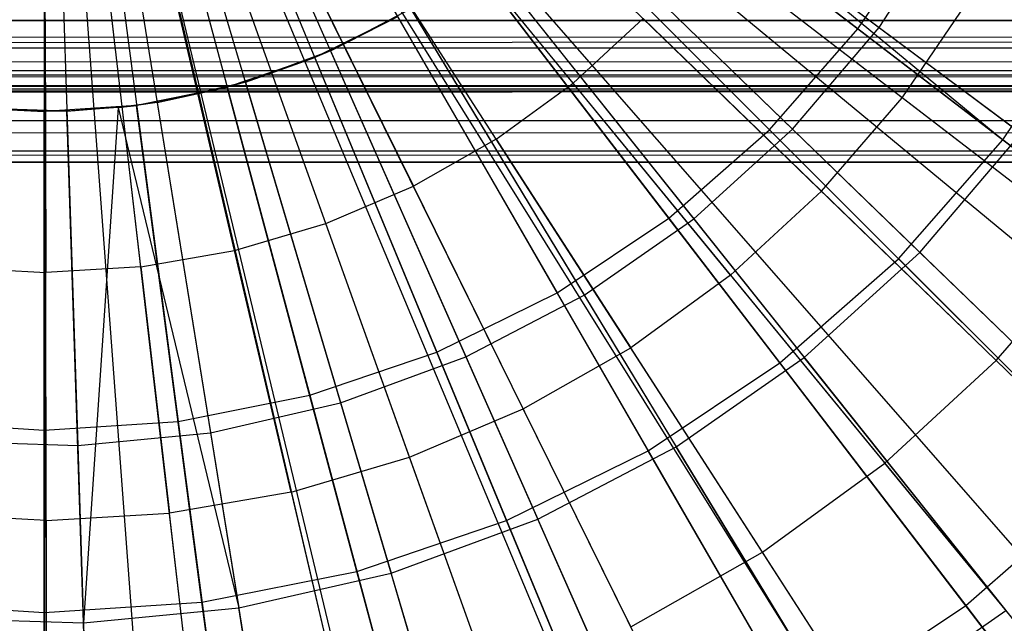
# Model space of a CAD drawing. Extents: x 0.2 to 40.1, y -6.7 to 6.7.
# Tile 269 of 516: x 24.218 to 24.766, y -4.084 to -3.749. Entities that reach past the tile are written whole.
import ezdxf

# ---------------------------------------------------------------- set-up
doc = ezdxf.new("R2010")
doc.units = 0
doc.header["$MEASUREMENT"] = 0
doc.layers.get('0').update_dxf_attribs({"color": 13, "linetype": 'CONTINUOUS'})

# ---------------------------------------------------------------- blocks, each defined once
blk = doc.blocks.new('SNOWBALL_XIV_PM3_STL')
at = {"color": 0}
for p, q in [((24.93454, -3.96494, 12.11242), (24.37418, -3.53434, 12.32895)), ((24.93454, -3.96494, 12.11242), (24.37418, -3.53434, 12.32895)), ((24.91472, -3.98979, 12.11242), (24.37017, -3.53937, 12.32895)), ((24.91472, -3.98979, 12.11242), (24.37017, -3.53937, 12.32895)), ((24.86843, -4.04149, 12.11242), (24.36081, -3.54982, 12.32895)), ((24.86843, -4.04149, 12.11242), (24.36081, -3.54982, 12.32895)), ((24.81532, -4.09197, 12.11242), (24.35007, -3.56003, 12.32895)), ((24.81532, -4.09197, 12.11242), (24.35007, -3.56003, 12.32895)), ((24.79404, -4.11, 12.11242), (24.34576, -3.56368, 12.32895)), ((24.79404, -4.11, 12.11242), (24.34576, -3.56368, 12.32895)), ((24.70081, -4.17689, 12.11242), (24.32691, -3.57721, 12.32895)), ((24.70081, -4.17689, 12.11242), (24.32691, -3.57721, 12.32895)), ((24.71231, -4.16959, 12.11242), (24.32924, -3.57573, 12.32895)), ((24.71231, -4.16959, 12.11242), (24.32924, -3.57573, 12.32895)), ((24.46098, -3.58182, 7.6051), (24.68488, -3.75362, 7.6727)), ((24.46098, -3.58182, 7.6051), (24.68488, -3.75362, 7.6727)), ((24.46614, -3.58087, 7.55196), (24.69657, -3.75283, 7.60604)), ((24.46614, -3.58087, 7.55196), (24.69657, -3.75283, 7.60604)), ((24.62433, -4.21947, 12.11242), (24.31144, -3.58582, 12.32895)), ((24.62433, -4.21947, 12.11242), (24.31144, -3.58582, 12.32895)), ((24.53123, -4.259, 12.11242), (24.29262, -3.59381, 12.32895)), ((24.53123, -4.259, 12.11242), (24.29262, -3.59381, 12.32895)), ((24.57416, -4.24233, 12.11242), (24.3013, -3.59044, 12.32895)), ((24.57416, -4.24233, 12.11242), (24.3013, -3.59044, 12.32895)), ((24.23363, -4.31102, 12.11242), (24.23244, -3.60433, 12.32895)), ((24.23363, -4.31102, 12.11242), (24.23244, -3.60433, 12.32895)), ((24.2978, -4.30859, 12.11242), (24.24541, -3.60384, 12.32895)), ((24.2978, -4.30859, 12.11242), (24.24541, -3.60384, 12.32895)), ((24.3346, -4.30508, 12.11242), (24.25286, -3.60313, 12.32895)), ((24.3346, -4.30508, 12.11242), (24.25286, -3.60313, 12.32895)), ((24.43865, -4.28661, 12.11242), (24.2739, -3.59939, 12.32895)), ((24.43865, -4.28661, 12.11242), (24.2739, -3.59939, 12.32895)), ((24.43423, -4.28766, 12.11242), (24.2739, -3.59939, 12.32895)), ((24.43423, -4.28766, 12.11242), (24.2739, -3.59939, 12.32895)), ((24.4361, -3.61018, 7.6051), (24.63566, -3.80975, 7.6727)), ((24.4361, -3.61018, 7.6051), (24.63566, -3.80975, 7.6727)), ((24.44189, -3.60936, 7.55196), (24.64843, -3.80938, 7.60604)), ((24.44189, -3.60936, 7.55196), (24.64843, -3.80938, 7.60604)), ((24.40773, -3.63506, 7.6051), (24.57954, -3.85896, 7.6727)), ((24.40773, -3.63506, 7.6051), (24.57954, -3.85896, 7.6727)), ((24.41419, -3.63451, 7.55196), (24.59346, -3.8593, 7.60604)), ((24.41419, -3.63451, 7.55196), (24.59346, -3.8593, 7.60604)), ((24.55037, -3.63743, 12.16097), (24.7654, -3.81541, 12.08045)), ((24.55037, -3.63743, 12.16097), (24.7654, -3.81541, 12.08045)), ((24.54737, -3.64149, 12.22528), (24.7757, -3.81189, 12.15879)), ((24.54737, -3.64149, 12.22528), (24.7757, -3.81189, 12.15879)), ((24.7654, -3.81541, 12.08045), (24.5442, -3.64568, 12.16097)), ((24.7654, -3.81541, 12.08045), (24.5442, -3.64568, 12.16097)), ((24.37636, -3.65602, 7.6051), (24.51747, -3.90044, 7.6727)), ((24.37636, -3.65602, 7.6051), (24.51747, -3.90044, 7.6727)), ((24.3835, -3.65592, 7.55196), (24.53255, -3.90179, 7.60604)), ((24.3835, -3.65592, 7.55196), (24.53255, -3.90179, 7.60604)), ((24.34252, -3.67271, 7.6051), (24.45052, -3.93345, 7.6727)), ((24.34252, -3.67271, 7.6051), (24.45052, -3.93345, 7.6727)), ((24.35033, -3.67323, 7.55196), (24.46671, -3.93613, 7.60604)), ((24.35033, -3.67323, 7.55196), (24.46671, -3.93613, 7.60604)), ((24.52643, -3.78387, 12.26829), (24.43695, -3.67481, 12.30249)), ((24.52643, -3.78387, 12.26829), (24.43695, -3.67481, 12.30249)), ((24.5147, -3.67987, 12.22528), (24.71936, -3.87807, 12.15879)), ((24.5147, -3.67987, 12.22528), (24.71936, -3.87807, 12.15879)), ((24.30679, -3.68484, 7.6051), (24.37983, -3.95745, 7.6727)), ((24.30679, -3.68484, 7.6051), (24.37983, -3.95745, 7.6727)), ((24.31522, -3.68615, 7.55196), (24.39702, -3.96178, 7.60604)), ((24.31522, -3.68615, 7.55196), (24.39702, -3.96178, 7.60604)), ((24.70743, -3.88151, 12.08045), (24.51028, -3.68436, 12.16097)), ((24.70743, -3.88151, 12.08045), (24.51028, -3.68436, 12.16097)), ((24.26978, -3.6922, 7.6051), (24.30662, -3.97201, 7.6727)), ((24.26978, -3.6922, 7.6051), (24.30662, -3.97201, 7.6727)), ((24.68488, -3.75362, 7.6727), (24.72635, -3.69156, 7.6727)), ((24.68488, -3.75362, 7.6727), (24.72635, -3.69156, 7.6727)), ((24.69657, -3.75283, 7.60604), (24.73708, -3.6906, 7.60604)), ((24.69657, -3.75283, 7.60604), (24.73708, -3.6906, 7.60604)), ((24.23213, -3.69467, 7.6051), (24.23213, -3.97689, 7.6727)), ((24.23213, -3.69467, 7.6051), (24.23213, -3.97689, 7.6727)), ((24.27874, -3.69447, 7.55196), (24.32462, -3.97831, 7.60604)), ((24.27874, -3.69447, 7.55196), (24.32462, -3.97831, 7.60604)), ((24.48363, -3.81507, 12.26829), (24.40716, -3.69653, 12.30249)), ((24.48363, -3.81507, 12.26829), (24.40716, -3.69653, 12.30249)), ((24.24149, -3.69807, 7.55196), (24.25071, -3.98544, 7.60604)), ((24.24149, -3.69807, 7.55196), (24.25071, -3.98544, 7.60604)), ((24.70949, -3.79201, 12.22645), (24.60002, -3.70789, 12.26829)), ((24.70949, -3.79201, 12.22645), (24.60002, -3.70789, 12.26829)), ((24.47739, -3.71375, 12.22528), (24.65502, -3.9365, 12.15879)), ((24.47739, -3.71375, 12.22528), (24.65502, -3.9365, 12.15879)), ((24.37509, -3.71472, 12.30249), (24.43755, -3.8412, 12.26829)), ((24.37509, -3.71472, 12.30249), (24.43755, -3.8412, 12.26829)), ((24.64132, -3.93948, 12.08045), (24.47159, -3.71829, 12.16097)), ((24.64132, -3.93948, 12.08045), (24.47159, -3.71829, 12.16097)), ((24.38879, -3.8619, 12.26829), (24.34116, -3.72913, 12.30249)), ((24.38879, -3.8619, 12.26829), (24.34116, -3.72913, 12.30249)), ((24.70949, -3.79201, 12.22645), (24.74819, -3.7352, 12.22645)), ((24.70949, -3.79201, 12.22645), (24.74819, -3.7352, 12.22645)), ((24.33798, -3.87692, 12.26829), (24.3058, -3.73957, 12.30249)), ((24.33798, -3.87692, 12.26829), (24.3058, -3.73957, 12.30249)), ((24.2858, -3.88604, 12.26829), (24.26948, -3.74592, 12.30249)), ((24.2858, -3.88604, 12.26829), (24.26948, -3.74592, 12.30249)), ((24.42881, -3.74687, 12.16097), (24.38267, -3.76963, 12.16097)), ((24.42881, -3.74687, 12.16097), (24.38267, -3.76963, 12.16097)), ((24.43605, -3.74259, 12.22528), (24.39136, -3.76591, 12.22528)), ((24.43605, -3.74259, 12.22528), (24.39136, -3.76591, 12.22528)), ((24.39136, -3.76591, 12.22528), (24.42881, -3.74687, 12.16097)), ((24.39136, -3.76591, 12.22528), (24.42881, -3.74687, 12.16097)), ((24.56822, -3.98833, 12.08045), (24.42881, -3.74687, 12.16097)), ((24.56822, -3.98833, 12.08045), (24.42881, -3.74687, 12.16097)), ((24.43605, -3.74259, 12.22528), (24.58374, -3.98622, 12.15879)), ((24.43605, -3.74259, 12.22528), (24.58374, -3.98622, 12.15879)), ((24.7654, -3.81541, 12.08045), (24.81425, -3.7423, 12.08045)), ((24.7654, -3.81541, 12.08045), (24.81425, -3.7423, 12.08045)), ((0.87881, -3.78014, 51.69189), (39.39221, -3.74902, 51.6983)), ((0.87881, -3.78014, 51.69189), (39.39221, -3.74902, 51.6983)), ((0.88827, -3.74902, 51.6983), (39.39221, -3.74902, 51.6983)), ((39.39221, -3.74902, 51.65893), (0.88827, -3.74902, 51.65893)), ((0.88827, -3.74902, 51.6983), (39.39221, -3.74902, 51.6983)), ((0.88827, -3.74902, 51.65893), (39.4012, -3.76385, 51.65603)), ((0.88827, -3.74902, 51.65893), (39.4012, -3.76385, 51.65603)), ((39.39221, -3.74902, 51.65893), (0.88827, -3.74902, 51.65893)), ((24.23268, -3.74809, 12.30249), (24.23292, -3.88915, 12.26829)), ((24.23268, -3.74809, 12.30249), (24.23292, -3.88915, 12.26829)), ((24.52643, -3.78387, 12.26829), (24.5654, -3.74798, 12.26829)), ((24.52643, -3.78387, 12.26829), (24.5654, -3.74798, 12.26829)), ((24.66457, -3.84403, 12.22645), (24.5654, -3.74798, 12.26829)), ((24.66457, -3.84403, 12.22645), (24.5654, -3.74798, 12.26829)), ((24.63566, -3.80975, 7.6727), (24.68488, -3.75362, 7.6727)), ((24.63566, -3.80975, 7.6727), (24.68488, -3.75362, 7.6727)), ((24.64843, -3.80938, 7.60604), (24.69657, -3.75283, 7.60604)), ((24.64843, -3.80938, 7.60604), (24.69657, -3.75283, 7.60604)), ((24.68488, -3.75362, 7.6727), (24.90035, -3.91896, 7.77496)), ((24.68488, -3.75362, 7.6727), (24.90035, -3.91896, 7.77496)), ((24.69657, -3.75283, 7.60604), (24.91986, -3.91948, 7.69523)), ((24.69657, -3.75283, 7.60604), (24.91986, -3.91948, 7.69523)), ((0.87881, -3.76458, 51.65573), (39.4012, -3.76385, 51.65603)), ((0.87881, -3.76458, 51.65573), (39.4012, -3.76385, 51.65603)), ((39.4105, -3.77686, 51.6474), (0.87881, -3.76458, 51.65573)), ((39.4105, -3.77686, 51.6474), (0.87881, -3.76458, 51.65573)), ((24.39136, -3.76591, 12.22528), (24.34405, -3.78331, 12.22528)), ((24.39136, -3.76591, 12.22528), (24.34405, -3.78331, 12.22528)), ((24.39136, -3.76591, 12.22528), (24.38267, -3.76963, 12.16097)), ((24.39136, -3.76591, 12.22528), (24.38267, -3.76963, 12.16097)), ((24.39136, -3.76591, 12.22528), (24.50668, -4.02642, 12.15879)), ((24.39136, -3.76591, 12.22528), (24.50668, -4.02642, 12.15879)), ((24.38267, -3.76963, 12.16097), (24.33394, -3.78617, 12.16097)), ((24.38267, -3.76963, 12.16097), (24.33394, -3.78617, 12.16097)), ((24.34405, -3.78331, 12.22528), (24.38267, -3.76963, 12.16097)), ((24.34405, -3.78331, 12.22528), (24.38267, -3.76963, 12.16097)), ((24.48936, -4.02722, 12.08045), (24.38267, -3.76963, 12.16097)), ((24.48936, -4.02722, 12.08045), (24.38267, -3.76963, 12.16097)), ((0.86067, -3.7855, 51.63438), (39.4105, -3.77686, 51.6474)), ((0.86067, -3.7855, 51.63438), (39.4105, -3.77686, 51.6474)), ((0.86998, -3.77686, 51.6474), (39.4105, -3.77686, 51.6474)), ((0.86998, -3.77686, 51.6474), (39.4105, -3.77686, 51.6474)), ((0.86998, -3.8047, 51.67524), (39.4012, -3.77867, 51.6925)), ((0.86998, -3.8047, 51.67524), (39.4012, -3.77867, 51.6925)), ((0.87881, -3.78014, 51.69189), (39.4012, -3.77867, 51.6925)), ((0.87881, -3.78014, 51.69189), (39.4012, -3.77867, 51.6925)), ((39.41933, -3.78519, 51.63512), (0.86067, -3.7855, 51.63438)), ((39.41933, -3.78519, 51.63512), (0.86067, -3.7855, 51.63438)), ((39.42056, -3.78596, 51.63319), (0.86067, -3.7855, 51.63438)), ((39.42056, -3.78596, 51.63319), (0.86067, -3.7855, 51.63438)), ((39.42879, -3.78839, 51.61956), (0.86067, -3.7855, 51.63438)), ((39.42879, -3.78839, 51.61956), (0.86067, -3.7855, 51.63438)), ((24.34405, -3.78331, 12.22528), (24.29491, -3.79453, 12.22528)), ((24.34405, -3.78331, 12.22528), (24.29491, -3.79453, 12.22528)), ((24.34405, -3.78331, 12.22528), (24.33394, -3.78617, 12.16097)), ((24.34405, -3.78331, 12.22528), (24.33394, -3.78617, 12.16097)), ((24.34405, -3.78331, 12.22528), (24.42512, -4.05644, 12.15879)), ((24.34405, -3.78331, 12.22528), (24.42512, -4.05644, 12.15879)), ((24.48363, -3.81507, 12.26829), (24.52643, -3.78387, 12.26829)), ((24.48363, -3.81507, 12.26829), (24.52643, -3.78387, 12.26829)), ((24.61401, -3.89059, 12.22645), (24.52643, -3.78387, 12.26829)), ((24.61401, -3.89059, 12.22645), (24.52643, -3.78387, 12.26829)), ((39.42879, -3.78839, 51.61956), (0.85168, -3.78839, 51.61956)), ((0.85168, -3.78839, 50.9109), (39.42879, -3.78839, 50.9109)), ((39.42879, -3.78839, 51.61956), (0.85168, -3.78839, 51.61956)), ((0.85168, -3.78839, 50.9109), (39.42879, -3.78839, 50.9109)), ((24.33394, -3.78617, 12.16097), (24.28348, -3.79621, 12.16097)), ((24.33394, -3.78617, 12.16097), (24.28348, -3.79621, 12.16097)), ((24.29491, -3.79453, 12.22528), (24.33394, -3.78617, 12.16097)), ((24.29491, -3.79453, 12.22528), (24.33394, -3.78617, 12.16097)), ((24.4061, -4.05548, 12.08045), (24.33394, -3.78617, 12.16097)), ((24.4061, -4.05548, 12.08045), (24.33394, -3.78617, 12.16097)), ((24.23213, -3.79957, 12.16097), (24.18079, -3.79621, 12.16097)), ((24.23213, -3.79957, 12.16097), (24.18079, -3.79621, 12.16097)), ((24.28348, -3.79621, 12.16097), (24.23213, -3.79957, 12.16097)), ((24.28348, -3.79621, 12.16097), (24.23213, -3.79957, 12.16097)), ((24.24474, -3.79937, 12.22528), (24.28348, -3.79621, 12.16097)), ((24.24474, -3.79937, 12.22528), (24.28348, -3.79621, 12.16097)), ((24.29491, -3.79453, 12.22528), (24.27325, -3.79742, 12.22528)), ((24.29491, -3.79453, 12.22528), (24.27325, -3.79742, 12.22528)), ((24.27325, -3.79742, 12.22528), (24.28348, -3.79621, 12.16097)), ((24.27325, -3.79742, 12.22528), (24.28348, -3.79621, 12.16097)), ((24.29491, -3.79453, 12.22528), (24.28348, -3.79621, 12.16097)), ((24.29491, -3.79453, 12.22528), (24.28348, -3.79621, 12.16097)), ((24.31987, -4.07263, 12.08045), (24.28348, -3.79621, 12.16097)), ((24.31987, -4.07263, 12.08045), (24.28348, -3.79621, 12.16097)), ((24.29491, -3.79453, 12.22528), (24.34039, -4.07578, 12.15879)), ((24.29491, -3.79453, 12.22528), (24.34039, -4.07578, 12.15879)), ((24.66457, -3.84403, 12.22645), (24.70949, -3.79201, 12.22645)), ((24.66457, -3.84403, 12.22645), (24.70949, -3.79201, 12.22645)), ((24.81677, -3.87444, 12.17698), (24.70949, -3.79201, 12.22645)), ((24.81677, -3.87444, 12.17698), (24.70949, -3.79201, 12.22645)), ((24.24474, -3.79937, 12.22528), (24.19436, -3.79775, 12.22528)), ((24.19436, -3.79775, 12.22528), (24.23213, -3.79957, 12.16097)), ((24.24474, -3.79937, 12.22528), (24.19436, -3.79775, 12.22528)), ((24.19436, -3.79775, 12.22528), (24.23213, -3.79957, 12.16097)), ((24.24474, -3.79937, 12.22528), (24.23213, -3.79957, 12.16097)), ((24.24474, -3.79937, 12.22528), (24.23213, -3.79957, 12.16097)), ((24.23213, -4.07838, 12.08045), (24.23213, -3.79957, 12.16097)), ((24.23213, -4.07838, 12.08045), (24.23213, -3.79957, 12.16097)), ((24.27325, -3.79742, 12.22528), (24.24474, -3.79937, 12.22528)), ((24.27325, -3.79742, 12.22528), (24.24474, -3.79937, 12.22528)), ((24.25387, -4.08413, 12.15879), (24.24474, -3.79937, 12.22528)), ((24.25387, -4.08413, 12.15879), (24.24474, -3.79937, 12.22528)), ((24.27325, -3.79742, 12.22528), (24.25387, -4.08413, 12.15879)), ((24.27325, -3.79742, 12.22528), (24.25387, -4.08413, 12.15879)), ((24.27325, -3.79742, 12.22528), (24.34039, -4.07578, 12.15879)), ((24.27325, -3.79742, 12.22528), (24.34039, -4.07578, 12.15879)), ((0.86067, -3.82197, 51.6492), (39.4105, -3.8047, 51.67524)), ((0.86067, -3.82197, 51.6492), (39.4105, -3.8047, 51.67524)), ((0.86998, -3.8047, 51.67524), (39.4105, -3.8047, 51.67524)), ((0.86998, -3.8047, 51.67524), (39.4105, -3.8047, 51.67524)), ((24.57954, -3.85896, 7.6727), (24.63566, -3.80975, 7.6727)), ((24.57954, -3.85896, 7.6727), (24.63566, -3.80975, 7.6727)), ((24.59346, -3.8593, 7.60604), (24.64843, -3.80938, 7.60604)), ((24.59346, -3.8593, 7.60604), (24.64843, -3.80938, 7.60604)), ((24.63566, -3.80975, 7.6727), (24.82771, -4.00179, 7.77496)), ((24.63566, -3.80975, 7.6727), (24.82771, -4.00179, 7.77496)), ((24.64843, -3.80938, 7.60604), (24.84858, -4.00321, 7.69523)), ((24.64843, -3.80938, 7.60604), (24.84858, -4.00321, 7.69523)), ((24.71936, -3.87807, 12.15879), (24.7757, -3.81189, 12.15879)), ((24.71936, -3.87807, 12.15879), (24.7757, -3.81189, 12.15879)), ((24.48363, -3.81507, 12.26829), (24.43755, -3.8412, 12.26829)), ((24.48363, -3.81507, 12.26829), (24.43755, -3.8412, 12.26829)), ((24.48363, -3.81507, 12.26829), (24.55847, -3.93109, 12.22645)), ((24.48363, -3.81507, 12.26829), (24.55847, -3.93109, 12.22645)), ((24.70743, -3.88151, 12.08045), (24.7654, -3.81541, 12.08045)), ((24.70743, -3.88151, 12.08045), (24.7654, -3.81541, 12.08045)), ((24.97691, -3.9777, 11.9658), (24.7654, -3.81541, 12.08045)), ((24.97691, -3.9777, 11.9658), (24.7654, -3.81541, 12.08045)), ((0.85168, -3.82776, 51.61956), (39.41933, -3.82135, 51.65068)), ((0.85168, -3.82776, 51.61956), (39.41933, -3.82135, 51.65068)), ((0.86067, -3.82197, 51.6492), (39.41933, -3.82135, 51.65068)), ((0.86067, -3.82197, 51.6492), (39.41933, -3.82135, 51.65068)), ((0.85168, -3.82776, 51.61956), (39.42879, -3.82776, 51.61956)), ((39.42879, -3.82776, 50.9109), (0.85168, -3.82776, 50.9109)), ((39.42879, -3.82776, 50.9109), (0.85168, -3.82776, 50.9109)), ((0.85168, -3.82776, 51.61956), (39.42879, -3.82776, 51.61956)), ((24.38879, -3.8619, 12.26829), (24.43755, -3.8412, 12.26829)), ((24.38879, -3.8619, 12.26829), (24.43755, -3.8412, 12.26829)), ((24.49867, -3.96499, 12.22645), (24.43755, -3.8412, 12.26829)), ((24.49867, -3.96499, 12.22645), (24.43755, -3.8412, 12.26829)), ((24.61401, -3.89059, 12.22645), (24.66457, -3.84403, 12.22645)), ((24.61401, -3.89059, 12.22645), (24.66457, -3.84403, 12.22645)), ((24.76175, -3.93816, 12.17698), (24.66457, -3.84403, 12.22645)), ((24.76175, -3.93816, 12.17698), (24.66457, -3.84403, 12.22645)), ((24.33798, -3.87692, 12.26829), (24.38879, -3.8619, 12.26829)), ((24.33798, -3.87692, 12.26829), (24.38879, -3.8619, 12.26829)), ((24.4354, -3.99186, 12.22645), (24.38879, -3.8619, 12.26829)), ((24.4354, -3.99186, 12.22645), (24.38879, -3.8619, 12.26829)), ((24.51747, -3.90044, 7.6727), (24.57954, -3.85896, 7.6727)), ((24.51747, -3.90044, 7.6727), (24.57954, -3.85896, 7.6727)), ((24.53255, -3.90179, 7.60604), (24.59346, -3.8593, 7.60604)), ((24.53255, -3.90179, 7.60604), (24.59346, -3.8593, 7.60604)), ((24.57954, -3.85896, 7.6727), (24.74487, -4.07443, 7.77496)), ((24.57954, -3.85896, 7.6727), (24.74487, -4.07443, 7.77496)), ((24.59346, -3.8593, 7.60604), (24.76718, -4.07714, 7.69523)), ((24.59346, -3.8593, 7.60604), (24.76718, -4.07714, 7.69523)), ((24.2858, -3.88604, 12.26829), (24.33798, -3.87692, 12.26829)), ((24.2858, -3.88604, 12.26829), (24.33798, -3.87692, 12.26829)), ((24.36948, -4.01133, 12.22645), (24.33798, -3.87692, 12.26829)), ((24.36948, -4.01133, 12.22645), (24.33798, -3.87692, 12.26829)), ((24.65502, -3.9365, 12.15879), (24.71936, -3.87807, 12.15879)), ((24.65502, -3.9365, 12.15879), (24.71936, -3.87807, 12.15879)), ((24.91655, -4.06903, 12.05759), (24.71936, -3.87807, 12.15879)), ((24.91655, -4.06903, 12.05759), (24.71936, -3.87807, 12.15879)), ((24.76175, -3.93816, 12.17698), (24.81677, -3.87444, 12.17698)), ((24.76175, -3.93816, 12.17698), (24.81677, -3.87444, 12.17698)), ((24.64132, -3.93948, 12.08045), (24.70743, -3.88151, 12.08045)), ((24.64132, -3.93948, 12.08045), (24.70743, -3.88151, 12.08045)), ((24.89594, -4.07002, 11.9658), (24.70743, -3.88151, 12.08045)), ((24.89594, -4.07002, 11.9658), (24.70743, -3.88151, 12.08045)), ((24.18003, -3.88622, 12.26829), (24.23292, -3.88915, 12.26829)), ((24.18003, -3.88622, 12.26829), (24.23292, -3.88915, 12.26829)), ((24.2858, -3.88604, 12.26829), (24.23292, -3.88915, 12.26829)), ((24.2858, -3.88604, 12.26829), (24.23292, -3.88915, 12.26829)), ((24.23315, -4.02721, 12.22645), (24.23292, -3.88915, 12.26829)), ((24.23315, -4.02721, 12.22645), (24.23292, -3.88915, 12.26829)), ((24.2858, -3.88604, 12.26829), (24.30177, -4.02317, 12.22645)), ((24.2858, -3.88604, 12.26829), (24.30177, -4.02317, 12.22645)), ((24.61401, -3.89059, 12.22645), (24.55847, -3.93109, 12.22645)), ((24.61401, -3.89059, 12.22645), (24.55847, -3.93109, 12.22645)), ((24.61401, -3.89059, 12.22645), (24.69982, -3.99518, 12.17698)), ((24.61401, -3.89059, 12.22645), (24.69982, -3.99518, 12.17698)), ((24.45052, -3.93345, 7.6727), (24.51747, -3.90044, 7.6727)), ((24.45052, -3.93345, 7.6727), (24.51747, -3.90044, 7.6727)), ((24.51747, -3.90044, 7.6727), (24.65327, -4.13564, 7.77496)), ((24.51747, -3.90044, 7.6727), (24.65327, -4.13564, 7.77496)), ((24.46671, -3.93613, 7.60604), (24.53255, -3.90179, 7.60604)), ((24.46671, -3.93613, 7.60604), (24.53255, -3.90179, 7.60604)), ((24.53255, -3.90179, 7.60604), (24.67699, -4.14005, 7.69523)), ((24.53255, -3.90179, 7.60604), (24.67699, -4.14005, 7.69523)), ((24.37983, -3.95745, 7.6727), (24.45052, -3.93345, 7.6727)), ((24.37983, -3.95745, 7.6727), (24.45052, -3.93345, 7.6727)), ((24.45052, -3.93345, 7.6727), (24.55446, -4.18437, 7.77496)), ((24.45052, -3.93345, 7.6727), (24.55446, -4.18437, 7.77496)), ((24.49867, -3.96499, 12.22645), (24.55847, -3.93109, 12.22645)), ((24.49867, -3.96499, 12.22645), (24.55847, -3.93109, 12.22645)), ((24.6318, -4.04478, 12.17698), (24.55847, -3.93109, 12.22645)), ((24.6318, -4.04478, 12.17698), (24.55847, -3.93109, 12.22645)), ((24.39702, -3.96178, 7.60604), (24.46671, -3.93613, 7.60604)), ((24.39702, -3.96178, 7.60604), (24.46671, -3.93613, 7.60604)), ((24.46671, -3.93613, 7.60604), (24.5795, -4.19092, 7.69523)), ((24.46671, -3.93613, 7.60604), (24.5795, -4.19092, 7.69523)), ((24.58374, -3.98622, 12.15879), (24.65502, -3.9365, 12.15879)), ((24.58374, -3.98622, 12.15879), (24.65502, -3.9365, 12.15879)), ((24.82617, -4.15111, 12.05759), (24.65502, -3.9365, 12.15879)), ((24.82617, -4.15111, 12.05759), (24.65502, -3.9365, 12.15879)), ((24.76175, -3.93816, 12.17698), (24.69982, -3.99518, 12.17698)), ((24.76175, -3.93816, 12.17698), (24.69982, -3.99518, 12.17698)), ((24.76175, -3.93816, 12.17698), (24.85229, -4.02585, 12.1229)), ((24.76175, -3.93816, 12.17698), (24.85229, -4.02585, 12.1229)), ((24.56822, -3.98833, 12.08045), (24.64132, -3.93948, 12.08045)), ((24.56822, -3.98833, 12.08045), (24.64132, -3.93948, 12.08045)), ((24.80362, -4.15099, 11.9658), (24.64132, -3.93948, 12.08045)), ((24.80362, -4.15099, 11.9658), (24.64132, -3.93948, 12.08045)), ((24.30662, -3.97201, 7.6727), (24.37983, -3.95745, 7.6727)), ((24.30662, -3.97201, 7.6727), (24.37983, -3.95745, 7.6727)), ((24.37983, -3.95745, 7.6727), (24.45013, -4.21978, 7.77496)), ((24.37983, -3.95745, 7.6727), (24.45013, -4.21978, 7.77496)), ((24.32462, -3.97831, 7.60604), (24.39702, -3.96178, 7.60604)), ((24.32462, -3.97831, 7.60604), (24.39702, -3.96178, 7.60604)), ((24.39702, -3.96178, 7.60604), (24.4763, -4.22889, 7.69523)), ((24.39702, -3.96178, 7.60604), (24.4763, -4.22889, 7.69523)), ((24.4354, -3.99186, 12.22645), (24.49867, -3.96499, 12.22645)), ((24.4354, -3.99186, 12.22645), (24.49867, -3.96499, 12.22645)), ((24.55857, -4.0863, 12.17698), (24.49867, -3.96499, 12.22645)), ((24.55857, -4.0863, 12.17698), (24.49867, -3.96499, 12.22645)), ((24.15765, -3.97201, 7.6727), (24.23213, -3.97689, 7.6727)), ((24.15765, -3.97201, 7.6727), (24.23213, -3.97689, 7.6727)), ((24.23213, -3.97689, 7.6727), (24.30662, -3.97201, 7.6727)), ((24.23213, -3.97689, 7.6727), (24.30662, -3.97201, 7.6727)), ((24.23213, -3.97689, 7.6727), (24.23213, -4.24848, 7.77496)), ((24.23213, -3.97689, 7.6727), (24.23213, -4.24848, 7.77496)), ((24.30662, -3.97201, 7.6727), (24.34207, -4.24128, 7.77496)), ((24.30662, -3.97201, 7.6727), (24.34207, -4.24128, 7.77496)), ((24.25071, -3.98544, 7.60604), (24.32462, -3.97831, 7.60604)), ((24.25071, -3.98544, 7.60604), (24.32462, -3.97831, 7.60604)), ((24.32462, -3.97831, 7.60604), (24.36909, -4.25336, 7.69523)), ((24.32462, -3.97831, 7.60604), (24.36909, -4.25336, 7.69523)), ((24.17649, -3.98306, 7.60604), (24.25071, -3.98544, 7.60604)), ((24.17649, -3.98306, 7.60604), (24.25071, -3.98544, 7.60604)), ((24.25071, -3.98544, 7.60604), (24.25964, -4.26392, 7.69523)), ((24.25071, -3.98544, 7.60604), (24.25964, -4.26392, 7.69523)), ((24.50668, -4.02642, 12.15879), (24.58374, -3.98622, 12.15879)), ((24.50668, -4.02642, 12.15879), (24.58374, -3.98622, 12.15879)), ((24.72604, -4.22096, 12.05759), (24.58374, -3.98622, 12.15879)), ((24.72604, -4.22096, 12.05759), (24.58374, -3.98622, 12.15879)), ((24.36948, -4.01133, 12.22645), (24.4354, -3.99186, 12.22645)), ((24.36948, -4.01133, 12.22645), (24.4354, -3.99186, 12.22645)), ((24.48108, -4.1192, 12.17698), (24.4354, -3.99186, 12.22645)), ((24.48108, -4.1192, 12.17698), (24.4354, -3.99186, 12.22645)), ((24.48936, -4.02722, 12.08045), (24.56822, -3.98833, 12.08045)), ((24.48936, -4.02722, 12.08045), (24.56822, -3.98833, 12.08045)), ((24.70152, -4.21921, 11.9658), (24.56822, -3.98833, 12.08045)), ((24.70152, -4.21921, 11.9658), (24.56822, -3.98833, 12.08045)), ((24.6318, -4.04478, 12.17698), (24.69982, -3.99518, 12.17698)), ((24.6318, -4.04478, 12.17698), (24.69982, -3.99518, 12.17698)), ((24.77978, -4.09262, 12.1229), (24.69982, -3.99518, 12.17698)), ((24.77978, -4.09262, 12.1229), (24.69982, -3.99518, 12.17698)), ((24.74487, -4.07443, 7.77496), (24.82771, -4.00179, 7.77496)), ((24.74487, -4.07443, 7.77496), (24.82771, -4.00179, 7.77496)), ((24.36948, -4.01133, 12.22645), (24.30177, -4.02317, 12.22645)), ((24.36948, -4.01133, 12.22645), (24.30177, -4.02317, 12.22645)), ((24.36948, -4.01133, 12.22645), (24.40035, -4.14306, 12.17698)), ((24.36948, -4.01133, 12.22645), (24.40035, -4.14306, 12.17698)), ((24.23315, -4.02721, 12.22645), (24.16452, -4.0234, 12.22645)), ((24.23315, -4.02721, 12.22645), (24.16452, -4.0234, 12.22645)), ((24.23315, -4.02721, 12.22645), (24.30177, -4.02317, 12.22645)), ((24.23315, -4.02721, 12.22645), (24.30177, -4.02317, 12.22645)), ((24.31742, -4.15755, 12.17698), (24.30177, -4.02317, 12.22645)), ((24.31742, -4.15755, 12.17698), (24.30177, -4.02317, 12.22645)), ((24.42512, -4.05644, 12.15879), (24.50668, -4.02642, 12.15879)), ((24.42512, -4.05644, 12.15879), (24.50668, -4.02642, 12.15879)), ((24.61779, -4.27743, 12.0576), (24.50668, -4.02642, 12.15879)), ((24.61779, -4.27743, 12.0576), (24.50668, -4.02642, 12.15879)), ((24.23315, -4.02721, 12.22645), (24.23338, -4.1625, 12.17698)), ((24.23315, -4.02721, 12.22645), (24.23338, -4.1625, 12.17698)), ((24.4061, -4.05548, 12.08045), (24.48936, -4.02722, 12.08045)), ((24.4061, -4.05548, 12.08045), (24.48936, -4.02722, 12.08045)), ((24.59138, -4.27352, 11.9658), (24.48936, -4.02722, 12.08045)), ((24.59138, -4.27352, 11.9658), (24.48936, -4.02722, 12.08045)), ((24.55857, -4.0863, 12.17698), (24.6318, -4.04478, 12.17698)), ((24.55857, -4.0863, 12.17698), (24.6318, -4.04478, 12.17698)), ((24.70013, -4.1507, 12.1229), (24.6318, -4.04478, 12.17698)), ((24.70013, -4.1507, 12.1229), (24.6318, -4.04478, 12.17698)), ((24.31987, -4.07263, 12.08045), (24.4061, -4.05548, 12.08045)), ((24.31987, -4.07263, 12.08045), (24.4061, -4.05548, 12.08045)), ((24.34039, -4.07578, 12.15879), (24.42512, -4.05644, 12.15879)), ((24.34039, -4.07578, 12.15879), (24.42512, -4.05644, 12.15879)), ((24.4751, -4.31299, 11.9658), (24.4061, -4.05548, 12.08045)), ((24.4751, -4.31299, 11.9658), (24.4061, -4.05548, 12.08045)), ((24.50322, -4.31959, 12.0576), (24.42512, -4.05644, 12.15879)), ((24.50322, -4.31959, 12.0576), (24.42512, -4.05644, 12.15879)), ((24.1444, -4.07263, 12.08045), (24.23213, -4.07838, 12.08045)), ((24.1444, -4.07263, 12.08045), (24.23213, -4.07838, 12.08045)), ((24.23213, -4.07838, 12.08045), (24.31987, -4.07263, 12.08045)), ((24.23213, -4.07838, 12.08045), (24.31987, -4.07263, 12.08045)), ((24.25387, -4.08413, 12.15879), (24.34039, -4.07578, 12.15879)), ((24.25387, -4.08413, 12.15879), (24.34039, -4.07578, 12.15879)), ((24.35467, -4.33695, 11.9658), (24.31987, -4.07263, 12.08045)), ((24.35467, -4.33695, 11.9658), (24.31987, -4.07263, 12.08045)), ((24.38419, -4.34676, 12.0576), (24.34039, -4.07578, 12.15879)), ((24.38419, -4.34676, 12.0576), (24.34039, -4.07578, 12.15879)), ((24.65327, -4.13564, 7.77496), (24.74487, -4.07443, 7.77496)), ((24.65327, -4.13564, 7.77496), (24.74487, -4.07443, 7.77496)), ((24.74487, -4.07443, 7.77496), (24.90115, -4.2781, 7.91029)), ((24.74487, -4.07443, 7.77496), (24.90115, -4.2781, 7.91029)), ((24.16701, -4.08134, 12.15879), (24.25387, -4.08413, 12.15879)), ((24.16701, -4.08134, 12.15879), (24.25387, -4.08413, 12.15879)), ((24.23213, -4.34498, 11.9658), (24.23213, -4.07838, 12.08045)), ((24.23213, -4.34498, 11.9658), (24.23213, -4.07838, 12.08045)), ((24.67699, -4.14005, 7.69523), (24.76718, -4.07714, 7.69523)), ((24.67699, -4.14005, 7.69523), (24.76718, -4.07714, 7.69523)), ((24.26267, -4.35848, 12.0576), (24.25387, -4.08413, 12.15879)), ((24.26267, -4.35848, 12.0576), (24.25387, -4.08413, 12.15879))]:
    blk.add_line(p, q, dxfattribs=at)
blk = doc.blocks.new('GRUPUJ_1')
at = {"color": 0}
blk.add_blockref('SNOWBALL_XIV_PM3_STL', (-0.20617, 6.65964, -0.51186), dxfattribs=at)

msp = doc.modelspace()

# ---------------------------------------------------------------- block references
at = {"color": 0}
msp.add_blockref('GRUPUJ_1', (0.20617, -6.65964, 0.51186), dxfattribs=at)

doc.saveas('drawing.dxf')
